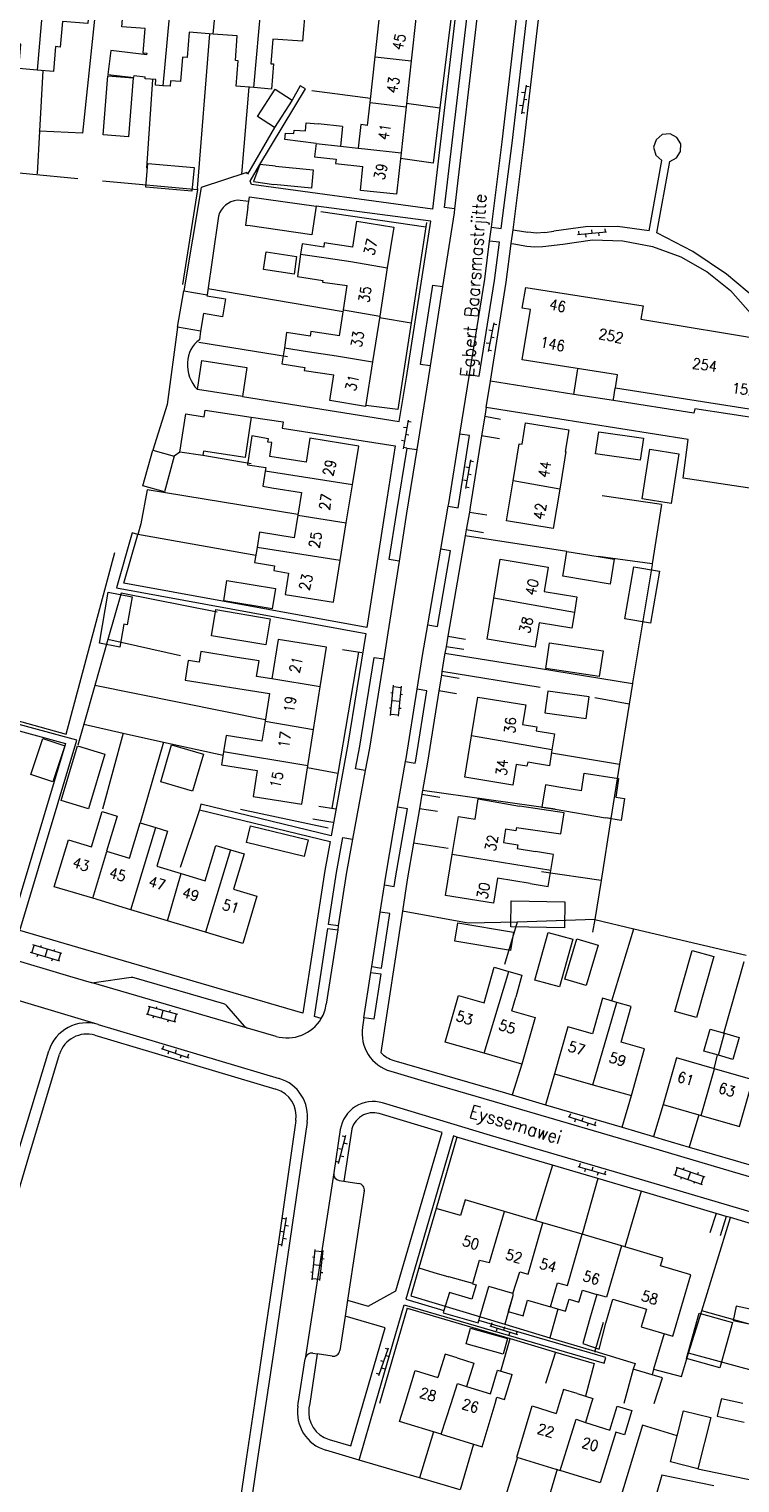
# Model space of a CAD drawing. Header units: metres. Extents: x 189705 to 199106, y 581686 to 588448.
# Tile 507 of 555: x 198333 to 198441, y 585988 to 586208. Entities that reach past the tile are written whole.
import ezdxf

# ---------------------------------------------------------------- set-up
doc = ezdxf.new("R2010")
doc.units = ezdxf.units.M
doc.layers.add('B-WA-OG-GBKN-G', color=7, linetype='Continuous', lineweight=18)
doc.styles.add('Style-STANDARD', font='STANDARD.shx')

msp = doc.modelspace()

# ---------------------------------------------------------------- linework, layer by layer
at = {"layer": 'B-WA-OG-GBKN-G'}
for p, q in [((198408.371, 586199.449), (198407.649, 586195.109)), ((198408.174, 586198.265), (198407.681, 586198.347)), ((198408.831, 586199.17), (198408.338, 586199.252)), ((198407.846, 586196.292), (198407.352, 586196.374)), ((198408.175, 586195.224), (198407.682, 586195.306)), ((198408.503, 586197.197), (198408.01, 586197.279)), ((198418.285, 586177.535), (198418.332, 586177.038)), ((198420.275, 586177.726), (198420.323, 586177.228)), ((198416.142, 586176.829), (198420.522, 586177.247)), ((198416.294, 586177.345), (198416.341, 586176.848)), ((198417.337, 586176.943), (198417.384, 586176.445)), ((198419.328, 586177.133), (198419.375, 586176.635)), ((198403.466, 586163.469), (198402.604, 586159.154)), ((198403.231, 586162.292), (198402.74, 586162.39)), ((198403.917, 586163.175), (198403.427, 586163.273)), ((198402.839, 586160.331), (198402.349, 586160.429)), ((198403.525, 586161.214), (198403.035, 586161.312)), ((198403.133, 586159.252), (198402.643, 586159.35)), ((198390.525, 586148.755), (198389.781, 586144.418)), ((198390.322, 586147.572), (198389.829, 586147.657)), ((198390.984, 586148.473), (198390.491, 586148.558)), ((198389.984, 586145.601), (198389.491, 586145.685)), ((198390.308, 586144.531), (198389.815, 586144.615)), ((198390.646, 586146.502), (198390.153, 586146.587)), ((198399.951, 586142.747), (198399.207, 586138.41)), ((198400.41, 586142.465), (198399.917, 586142.55)), ((198399.748, 586141.564), (198399.255, 586141.649)), ((198400.072, 586140.494), (198399.579, 586140.579)), ((198399.41, 586139.593), (198398.917, 586139.677)), ((198399.734, 586138.523), (198399.241, 586138.607)), ((198387.863, 586104.071), (198388.31, 586108.649)), ((198387.9, 586107.534), (198388.198, 586107.505)), ((198388.29, 586108.45), (198389.485, 586108.334)), ((198389.058, 586103.955), (198389.504, 586108.533)), ((198389.383, 586107.289), (198389.681, 586107.26)), ((198387.677, 586105.247), (198387.975, 586105.218)), ((198388.087, 586106.36), (198389.281, 586106.244)), ((198389.179, 586105.201), (198389.478, 586105.172)), ((198387.883, 586104.27), (198389.077, 586104.154)), ((198337.795, 586066.9), (198333.384, 586068.206)), ((198333.576, 586068.149), (198333.917, 586069.3)), ((198338.136, 586068.05), (198333.725, 586069.356)), ((198334.402, 586067.591), (198334.487, 586067.879)), ((198334.923, 586069.001), (198335.009, 586069.289)), ((198335.589, 586067.553), (198335.93, 586068.703)), ((198336.935, 586068.406), (198337.02, 586068.693)), ((198337.603, 586066.956), (198337.944, 586068.107)), ((198336.605, 586066.939), (198336.69, 586067.227)), ((198355.347, 586057.697), (198350.909, 586058.906)), ((198351.102, 586058.854), (198351.417, 586060.011)), ((198355.663, 586058.854), (198351.224, 586060.064)), ((198352.431, 586059.735), (198352.509, 586060.025)), ((198353.128, 586058.301), (198353.444, 586059.459)), ((198354.455, 586059.184), (198354.534, 586059.473)), ((198355.154, 586057.749), (198355.47, 586058.907)), ((198351.94, 586058.314), (198352.018, 586058.604)), ((198354.157, 586057.71), (198354.236, 586058)), ((198353.163, 586053.712), (198357.33, 586052.3)), ((198353.513, 586054.122), (198353.353, 586053.648)), ((198354.3, 586053.327), (198354.139, 586052.854)), ((198355.407, 586053.48), (198355.247, 586053.006)), ((198356.194, 586052.685), (198356.033, 586052.211)), ((198357.301, 586052.838), (198357.141, 586052.364)), ((198414.719, 586043.417), (198418.901, 586042.048)), ((198415.065, 586043.83), (198414.909, 586043.355)), ((198415.86, 586043.044), (198415.704, 586042.569)), ((198416.966, 586043.208), (198416.81, 586042.733)), ((198417.76, 586042.422), (198417.605, 586041.946)), ((198418.866, 586042.586), (198418.711, 586042.111)), ((198379.994, 586036.311), (198381.081, 586040.575)), ((198380.547, 586040.504), (198381.031, 586040.381)), ((198380.784, 586039.412), (198381.269, 586039.288)), ((198380.053, 586038.566), (198380.537, 586038.443)), ((198380.29, 586037.474), (198380.775, 586037.35)), ((198379.559, 586036.628), (198380.043, 586036.505)), ((198416.199, 586035.852), (198420.426, 586034.629)), ((198416.53, 586036.277), (198416.391, 586035.797)), ((198417.352, 586035.519), (198417.213, 586035.038)), ((198418.451, 586035.721), (198418.313, 586035.241)), ((198419.273, 586034.963), (198419.134, 586034.483)), ((198420.373, 586035.165), (198420.234, 586034.685)), ((198430.669, 586034.616), (198435.028, 586033.145)), ((198431.243, 586035.689), (198430.859, 586034.553)), ((198431.053, 586035.753), (198435.412, 586034.282)), ((198432.241, 586035.669), (198432.145, 586035.385)), ((198433.232, 586035.018), (198432.849, 586033.881)), ((198434.418, 586034.934), (198434.322, 586034.65)), ((198431.856, 586034.216), (198431.76, 586033.932)), ((198433.844, 586033.545), (198433.748, 586033.261)), ((198435.222, 586034.346), (198434.838, 586033.209)), ((198371.408, 586023.802), (198372.108, 586028.146)), ((198371.583, 586028.028), (198372.076, 586027.949)), ((198371.265, 586026.054), (198371.758, 586025.974)), ((198371.917, 586026.961), (198372.411, 586026.882)), ((198370.947, 586024.079), (198371.44, 586024)), ((198371.599, 586024.987), (198372.093, 586024.907)), ((198375.985, 586018.71), (198376.464, 586023.286)), ((198376.046, 586022.173), (198376.344, 586022.142)), ((198376.443, 586023.087), (198377.636, 586022.962)), ((198377.179, 586018.586), (198377.657, 586023.161)), ((198377.527, 586021.918), (198377.825, 586021.886)), ((198375.807, 586019.887), (198376.105, 586019.856)), ((198376.224, 586020.998), (198377.418, 586020.873)), ((198377.309, 586019.831), (198377.607, 586019.8)), ((198376.006, 586018.909), (198377.2, 586018.785)), ((198402.86, 586011.764), (198407.048, 586010.414)), ((198403.204, 586012.179), (198403.051, 586011.703)), ((198404.002, 586011.396), (198403.849, 586010.92)), ((198405.107, 586011.565), (198404.954, 586011.089)), ((198405.906, 586010.782), (198405.752, 586010.306)), ((198407.011, 586010.951), (198406.857, 586010.475)), ((198386.1, 586004.248), (198387.556, 586008.4)), ((198387.018, 586008.377), (198387.489, 586008.212)), ((198386.356, 586006.49), (198386.828, 586006.324)), ((198387.159, 586007.268), (198387.63, 586007.103)), ((198385.694, 586004.602), (198386.166, 586004.437)), ((198386.497, 586005.381), (198386.969, 586005.215))]:
    msp.add_line(p, q, dxfattribs=at)
at = {"layer": 'B-WA-OG-GBKN-G', "flags": 128}
for points in [[(198338.566, 586099.496), (198330.341, 586072.001), (198319.325, 586075.292), (198301.793, 586080.389), (198288.116, 586084.37), (198255.043, 586093.841), (198261.84, 586116.93), (198273.291, 586157.204), (198277.075, 586170.696), (198282.941, 586191.028), (198288.552, 586210.305), (198292.54, 586225.084)], [(198336.029, 586219.585), (198344.088, 586219.014), (198341.228, 586192.2), (198334.759, 586192.502)], [(198335.496, 586214.616), (198334.408, 586201.73)], [(198335.496, 586214.616), (198342.472, 586214.034), (198342.038, 586208.75), (198338.2, 586209.07), (198337.882, 586205.204), (198337.141, 586205.266), (198336.834, 586201.528), (198334.408, 586201.73)], [(198351, 586204.032), (198351.016, 586204.236), (198350.434, 586204.281), (198350.725, 586208.012), (198347.213, 586208.286), (198347.628, 586213.591), (198354.684, 586213.04)], [(198354.684, 586213.04), (198353.398, 586199.35)], [(198398.186, 586214.48), (198394.203, 586180.661), (198366.821, 586184.402), (198366.612, 586184.934), (198368.097, 586187.445)], [(198397.613, 586214.698), (198395.325, 586196.012)], [(198397.536, 586180.746), (198396.046, 586180.921), (198399.872, 586213.405), (198400.965, 586213.277)], [(198406.387, 586177.557), (198408.029, 586190.465), (198410.702, 586213.302)], [(198361.02, 586207.166), (198361.498, 586212.507)], [(198368.336, 586211.973), (198374.969, 586211.455), (198374.549, 586206.07), (198370.055, 586206.422), (198369.762, 586202.68), (198370.13, 586202.652), (198369.833, 586198.856), (198367.169, 586199.064)], [(198367.169, 586199.064), (198368.336, 586211.973)], [(198385.517, 586203.726), (198386.29, 586210.74), (198391.738, 586209.968), (198390.982, 586203.108)], [(198401.132, 586211.285), (198397.536, 586180.746)], [(198403.108, 586177.935), (198404.596, 586177.745), (198406.242, 586190.683), (198408.626, 586211.051), (198407.137, 586211.229)], [(198403.108, 586177.935), (198404.753, 586190.865), (198407.137, 586211.229)], [(198334.408, 586201.73), (198331.613, 586201.963), (198331.916, 586205.657), (198331.389, 586205.7), (198331.706, 586209.563), (198327.924, 586209.878)], [(198361.02, 586207.166), (198357.373, 586207.451), (198357.074, 586203.625), (198356.356, 586203.682), (198356.066, 586199.972), (198354.581, 586200.088), (198354.517, 586199.263), (198353.398, 586199.35)], [(198358.668, 586183.81), (198360.519, 586207.205)], [(198367.169, 586199.064), (198364.505, 586199.272), (198364.807, 586203.137), (198364.376, 586203.171), (198364.666, 586206.881), (198361.02, 586207.166)], [(198351, 586204.032), (198345.516, 586204.7), (198345.072, 586201.058), (198349.026, 586200.576)], [(198475.768, 586205.989), (198468.43, 586161.937), (198466.078, 586162.282), (198463.584, 586146.405), (198460.167, 586141.558), (198460.074, 586140.921), (198459.339, 586135.89), (198432.158, 586140.007), (198432.907, 586145.839), (198402.333, 586150.686)], [(198384.753, 586196.791), (198385.517, 586203.726)], [(198385.517, 586203.726), (198390.982, 586203.108)], [(198390.982, 586203.108), (198390.218, 586196.175)], [(198421.876, 586153.64), (198422.186, 586155.606), (198407.753, 586157.881), (198409.028, 586165.506), (198407.792, 586165.712), (198408.312, 586168.82), (198426.06, 586166.034), (198425.733, 586164.052), (198445.255, 586160.832), (198452.185, 586202.444)], [(198335.264, 586201.658), (198334.759, 586192.502)], [(198348.924, 586200.526), (198348.208, 586191.603), (198344.359, 586191.912), (198345.075, 586200.835), (198348.924, 586200.526)], [(198349.026, 586200.576), (198349.066, 586200.905), (198350.74, 586200.702)], [(198353.398, 586199.35), (198352.278, 586199.438), (198352.344, 586200.276), (198350.717, 586200.403), (198350.74, 586200.702)], [(198351.86, 586200.313), (198350.905, 586186.903)], [(198366.394, 586199.124), (198365.286, 586185.962)], [(198370.316, 586193.018), (198367.741, 586194.681), (198370.42, 586198.831)], [(198368.097, 586187.445), (198374.969, 586198.867), (198374.197, 586199.33), (198372.995, 586197.168)], [(198370.42, 586198.831), (198372.995, 586197.168)], [(198375.959, 586198.64), (198384.827, 586197.466)], [(198372.995, 586197.168), (198370.316, 586193.018)], [(198384.374, 586193.356), (198384.753, 586196.791)], [(198384.753, 586196.791), (198390.218, 586196.175)], [(198390.218, 586196.175), (198389.447, 586189.178)], [(198390.278, 586196.716), (198395.325, 586196.012)], [(198395.325, 586196.012), (198394.299, 586187.631)], [(198395.325, 586196.012), (198395.407, 586196)], [(198370.316, 586193.018), (198366.196, 586185.99), (198366.102, 586186.228), (198359.193, 586183.981), (198356.557, 586168.334)], [(198376.587, 586190.628), (198371.837, 586191.231), (198371.951, 586192.201), (198373.206, 586192.106), (198373.263, 586192.639), (198374.974, 586192.505), (198375.107, 586193.761), (198376.913, 586193.583)], [(198380.587, 586193.179), (198376.913, 586193.583)], [(198380.587, 586193.179), (198380.276, 586190.222)], [(198384.374, 586193.356), (198383.347, 586193.501), (198382.954, 586189.927)], [(198334.759, 586192.502), (198334.4, 586186)], [(198334.759, 586192.502), (198334.722, 586192.504)], [(198430.181, 586192.078), (198428.976, 586191.952), (198428.036, 586191.187), (198427.667, 586190.033), (198427.989, 586188.865), (198428.897, 586188.063)], [(198430.112, 586187.913), (198431.138, 586188.425), (198431.75, 586189.395), (198431.769, 586190.542), (198431.19, 586191.532), (198430.181, 586192.078)], [(198376.587, 586190.628), (198376.363, 586188.59), (198379.618, 586188.232), (198379.548, 586187.592), (198383.688, 586187.135)], [(198376.587, 586190.628), (198380.276, 586190.222)], [(198380.276, 586190.222), (198382.954, 586189.927)], [(198382.954, 586189.927), (198383.984, 586189.813), (198389.447, 586189.178)], [(198389.447, 586189.178), (198388.763, 586182.972), (198383.29, 586183.52), (198383.688, 586187.135)], [(198318.555, 586187.432), (198340.545, 586185.337)], [(198350.818, 586184.012), (198351.125, 586187.577), (198358.121, 586186.975), (198357.814, 586183.41), (198350.818, 586184.012)], [(198368.097, 586187.445), (198367.127, 586184.858), (198370.191, 586184.425)], [(198370.47, 586187.189), (198368.097, 586187.445)], [(198370.47, 586187.189), (198376.171, 586186.614), (198375.892, 586183.85), (198370.191, 586184.425)], [(198394.299, 586187.631), (198389.355, 586188.339)], [(198426.97, 586177.421), (198428.897, 586188.063)], [(198428.162, 586177.076), (198430.112, 586187.913)], [(198344.282, 586184.971), (198358.642, 586183.649)], [(198358.642, 586183.649), (198356.373, 586169.272)], [(198358.668, 586183.81), (198358.642, 586183.649)], [(198366.401, 586181.846), (198364.672, 586182.03)], [(198366.401, 586181.846), (198366.503, 586182.557), (198376.579, 586181.12)], [(198365.461, 586152.342), (198389.179, 586148.559), (198390.256, 586155.218), (198393.929, 586178.882), (198376.579, 586181.12)], [(198366.279, 586180.988), (198365.934, 586178.249), (198366.287, 586178.182)], [(198366.279, 586180.988), (198366.401, 586181.846)], [(198376.486, 586180.465), (198376.109, 586177.824)], [(198376.579, 586181.12), (198376.486, 586180.465)], [(198377.294, 586180.342), (198393.212, 586177.986)], [(198397.536, 586180.746), (198397.465, 586180.148), (198395.731, 586168.975)], [(198361.81, 586179.631), (198360.107, 586167.725)], [(198376.109, 586177.824), (198375.963, 586176.802), (198366.287, 586178.182)], [(198382.166, 586174.924), (198382.76, 586178.86), (198388.33, 586177.93), (198387.37, 586171.798)], [(198393.212, 586177.986), (198390.986, 586163.486)], [(198393.319, 586178.679), (198393.212, 586177.986)], [(198402.845, 586175.862), (198403.108, 586177.935)], [(198406.126, 586175.503), (198406.387, 586177.557)], [(198406.387, 586177.557), (198406.731, 586177.503)], [(198426.97, 586177.421), (198422.18, 586178.031), (198417.351, 586178.006), (198412.568, 586177.345)], [(198382.166, 586174.924), (198377.836, 586175.577), (198377.741, 586174.947), (198374.478, 586175.44), (198374.251, 586173.884)], [(198399.791, 586155.66), (198401.272, 586155.422), (198403.595, 586169.873), (198404.333, 586175.672), (198402.845, 586175.862)], [(198399.791, 586155.66), (198402.11, 586170.087), (198402.845, 586175.862)], [(198402.969, 586154.638), (198405.377, 586169.616), (198406.126, 586175.503)], [(198406.126, 586175.503), (198406.492, 586175.441)], [(198406.492, 586175.441), (198408.473, 586175.102)], [(198406.731, 586177.503), (198408.654, 586177.2)], [(198411.216, 586177.157), (198409.933, 586177.06), (198408.654, 586177.2)], [(198410.912, 586175.029), (198413.91, 586175.401)], [(198411.216, 586177.157), (198412.568, 586177.345)], [(198413.91, 586175.401), (198418.434, 586176.023), (198422.999, 586175.903), (198427.484, 586175.045), (198431.77, 586173.47), (198435.744, 586171.222), (198439.301, 586168.358), (198442.347, 586164.956)], [(198443.37, 586166.906), (198438.699, 586170.867), (198433.607, 586174.272), (198428.162, 586177.076)], [(198369.037, 586174.205), (198373.649, 586173.524), (198373.255, 586170.853), (198368.643, 586171.534), (198369.037, 586174.205)], [(198374.251, 586173.884), (198373.755, 586170.488), (198377.62, 586169.905)], [(198374.251, 586173.884), (198378.137, 586173.297), (198381.837, 586172.739), (198387.37, 586171.798)], [(198408.473, 586175.102), (198409.689, 586174.962), (198410.912, 586175.029)], [(198387.37, 586171.798), (198386.225, 586164.483)], [(198377.62, 586169.905), (198377.58, 586169.659), (198381.289, 586169.107)], [(198380.737, 586165.451), (198381.289, 586169.107)], [(198393.868, 586156.97), (198392.385, 586157.2), (198394.249, 586169.205), (198395.731, 586168.975)], [(198395.731, 586168.975), (198393.868, 586156.97)], [(198355.612, 586162.826), (198356.557, 586168.334)], [(198356.557, 586168.334), (198360.107, 586167.725)], [(198360.107, 586167.725), (198360.081, 586167.576), (198362.892, 586167.093), (198362.431, 586164.404), (198359.574, 586164.895), (198359.115, 586162.225)], [(198380.695, 586165.171), (198360.235, 586168.621)], [(198380.143, 586161.511), (198380.737, 586165.451)], [(198380.737, 586165.451), (198386.225, 586164.483)], [(198386.225, 586164.483), (198385.145, 586157.58)], [(198355.612, 586162.826), (198354.043, 586151.119), (198351.877, 586144.207)], [(198359.115, 586162.225), (198355.612, 586162.826)], [(198359.115, 586162.225), (198358.967, 586160.917)], [(198380.143, 586161.511), (198375.809, 586162.165), (198375.703, 586161.464), (198372.137, 586162.002), (198371.788, 586159.688)], [(198390.986, 586163.486), (198388.968, 586150.346), (198384.114, 586150.991)], [(198386.193, 586164.274), (198390.986, 586163.486)], [(198372.241, 586158.357), (198358.867, 586160.488)], [(198358.638, 586153.397), (198359.313, 586157.764), (198366.136, 586156.709), (198365.461, 586152.342)], [(198371.788, 586159.688), (198371.421, 586157.259), (198374.871, 586156.738), (198374.801, 586156.281), (198379.252, 586155.61)], [(198371.788, 586159.688), (198375.297, 586159.159), (198379.688, 586158.497), (198385.145, 586157.58)], [(198385.145, 586157.58), (198384.09, 586150.84), (198378.67, 586151.75), (198379.252, 586155.61)], [(198393.868, 586156.97), (198393.516, 586154.702), (198391.833, 586144.3)], [(198398.343, 586146.66), (198399.791, 586155.66)], [(198415.609, 586152.662), (198416.21, 586156.504)], [(198416.21, 586156.504), (198416.217, 586156.547)], [(198365.461, 586152.342), (198358.638, 586153.397)], [(198402.333, 586150.686), (198402.969, 586154.638)], [(198415.609, 586152.662), (198402.969, 586154.638)], [(198421.577, 586151.728), (198421.61, 586151.937), (198421.87, 586153.603), (198421.876, 586153.64)], [(198421.876, 586153.64), (198444.705, 586150.052)], [(198421.577, 586151.728), (198415.609, 586152.662)], [(198444.705, 586150.052), (198444.509, 586148.844), (198433.882, 586150.495), (198433.748, 586149.825), (198421.577, 586151.728)], [(198366.776, 586149.229), (198371.617, 586148.491), (198371.471, 586147.57), (198388.581, 586144.86), (198387.021, 586135.216), (198384.256, 586117.391), (198347.508, 586124.109), (198349.605, 586131.477), (198348.739, 586131.723), (198346.371, 586123.402), (198384.115, 586116.502), (198381.414, 586099.72), (198378.867, 586085.887), (198359.149, 586090.684), (198358.936, 586089.81), (198378.704, 586085), (198377.9, 586080.63), (198374.596, 586059.041), (198340.537, 586068.955), (198331.778, 586071.572), (198340.379, 586100.323), (198318.607, 586106.266)], [(198355.985, 586143.928), (198356.866, 586149.709), (198359.658, 586149.284), (198359.811, 586150.291), (198366.776, 586149.229)], [(198366.776, 586149.229), (198365.846, 586143.129), (198359.534, 586144.091), (198359.429, 586143.402), (198355.985, 586143.928)], [(198402.12, 586149.361), (198401.645, 586146.408)], [(198402.333, 586150.686), (198402.12, 586149.361)], [(198402.12, 586149.361), (198404.472, 586148.909)], [(198407.764, 586145.107), (198408.3, 586148.363), (198414.818, 586147.29), (198414.282, 586144.034)], [(198419.355, 586147.01), (198426.123, 586146.035), (198425.64, 586142.685), (198418.872, 586143.659), (198419.355, 586147.01)], [(198369.583, 586143.268), (198369.89, 586145.356), (198369.282, 586145.413), (198369.377, 586145.946), (198366.886, 586146.364), (198366.202, 586141.99), (198368.996, 586141.59), (198368.91, 586141.059)], [(198382.089, 586138.954), (198383.036, 586144.827), (198375.666, 586146.016), (198375.08, 586142.382), (198369.583, 586143.268)], [(198396.585, 586135.752), (198398.068, 586135.496), (198399.824, 586146.422), (198398.343, 586146.66)], [(198396.585, 586135.752), (198396.653, 586136.145), (198398.343, 586146.66)], [(198401.645, 586146.408), (198399.908, 586135.602), (198399.78, 586134.86)], [(198404.364, 586145.946), (198401.645, 586146.408)], [(198406.4, 586139.587), (198407.32, 586145.18), (198407.764, 586145.107)], [(198353.632, 586137.898), (198350.375, 586138.803), (198351.877, 586144.207)], [(198351.877, 586144.207), (198355.134, 586143.302)], [(198355.134, 586143.302), (198353.632, 586137.898)], [(198355.985, 586143.928), (198355.134, 586143.302)], [(198366.755, 586142.171), (198359.429, 586143.402)], [(198389.152, 586127.427), (198387.67, 586127.656), (198388.799, 586134.934), (198390.352, 586144.54), (198391.833, 586144.3)], [(198391.833, 586144.3), (198390.281, 586134.7), (198389.152, 586127.427)], [(198414.282, 586144.034), (198414.391, 586144.016), (198413.455, 586138.329)], [(198430.341, 586136.151), (198425.917, 586136.833), (198427.078, 586144.363), (198431.502, 586143.682), (198430.341, 586136.151)], [(198368.91, 586141.059), (198368.54, 586138.775), (198369.89, 586138.528)], [(198382.089, 586138.954), (198368.91, 586141.059)], [(198351.022, 586138.194), (198350.064, 586133.091), (198349.605, 586131.477)], [(198373.831, 586134.48), (198351.022, 586138.194)], [(198369.89, 586138.528), (198374.367, 586137.806), (198373.816, 586134.384)], [(198381.162, 586133.205), (198382.089, 586138.954)], [(198413.455, 586138.329), (198412.471, 586132.346), (198405.4, 586133.51), (198406.4, 586139.587)], [(198413.455, 586138.329), (198406.4, 586139.587)], [(198395.464, 586129.26), (198396.585, 586135.752)], [(198428.88, 586135.976), (198419.868, 586137.31)], [(198428.88, 586135.976), (198427.456, 586127.026)], [(198373.816, 586134.384), (198373.264, 586130.962), (198368.036, 586131.805), (198367.666, 586129.509)], [(198373.816, 586134.384), (198381.162, 586133.205)], [(198399.78, 586134.86), (198399.313, 586132.157)], [(198399.78, 586134.86), (198402.407, 586134.414)], [(198367.467, 586128.278), (198349.605, 586131.477)], [(198380.245, 586127.524), (198381.162, 586133.205)], [(198399.313, 586132.157), (198399.162, 586131.281)], [(198401.944, 586131.707), (198399.313, 586132.157)], [(198367.666, 586129.509), (198367.295, 586127.213), (198370.322, 586126.725), (198370.205, 586125.994), (198372.431, 586125.634), (198371.907, 586122.383), (198379.226, 586121.203), (198380.245, 586127.524)], [(198380.245, 586127.524), (198367.666, 586129.509)], [(198393.483, 586117.787), (198394.961, 586117.532), (198396.942, 586129.005), (198395.464, 586129.26)], [(198393.483, 586117.787), (198395.464, 586129.26)], [(198399.162, 586131.281), (198396.536, 586116.07)], [(198414.554, 586128.905), (198399.162, 586131.281)], [(198310.98, 586108.978), (198338.764, 586101.238), (198346.119, 586128.731)], [(198389.152, 586127.427), (198387.468, 586116.565), (198386.836, 586112.638)], [(198403.498, 586121.834), (198404.455, 586127.708), (198411.72, 586126.524), (198411.118, 586122.829), (198416.058, 586122.024), (198415.674, 586119.665)], [(198419.258, 586128.136), (198421.698, 586127.737), (198421.08, 586123.963), (198413.938, 586125.132), (198414.035, 586125.727)], [(198414.035, 586125.727), (198414.554, 586128.905), (198419.258, 586128.136)], [(198427.456, 586127.026), (198419.258, 586128.136)], [(198427.456, 586127.026), (198427.432, 586126.873), (198424.484, 586109.001), (198424.469, 586108.911)], [(198423.323, 586118.688), (198424.689, 586126.571), (198428.54, 586125.904), (198427.175, 586118.021), (198423.323, 586118.688)], [(198345.13, 586122.726), (198348.757, 586122.015), (198348.009, 586117.81), (198347.51, 586117.887), (198346.915, 586114.412), (198343.806, 586115.007), (198345.13, 586122.726)], [(198347.074, 586122.582), (198345.079, 586115.571)], [(198361.605, 586119.723), (198347.074, 586122.582)], [(198370.458, 586123.304), (198369.961, 586120.228), (198362.613, 586121.416), (198363.11, 586124.492), (198370.458, 586123.304)], [(198415.674, 586119.665), (198415.289, 586117.306), (198410.349, 586118.111), (198409.751, 586114.439), (198402.486, 586115.623), (198403.498, 586121.834)], [(198415.674, 586119.665), (198403.498, 586121.834)], [(198368.997, 586114.764), (198360.757, 586116.132), (198361.414, 586120.09), (198369.654, 586118.724), (198368.997, 586114.764)], [(198391.867, 586108.04), (198392.686, 586113.167), (198393.483, 586117.787)], [(198396.536, 586116.07), (198396.262, 586114.483)], [(198396.536, 586116.07), (198399.193, 586115.635)], [(198345.079, 586115.571), (198343.098, 586108.61)], [(198356.068, 586113.096), (198345.079, 586115.571)], [(198364.654, 586112.874), (198359.14, 586113.754), (198358.899, 586112.133)], [(198377.227, 586108.417), (198378.176, 586114.407), (198370.83, 586115.571), (198369.886, 586109.619)], [(198383.507, 586113.562), (198380.608, 586114.033)], [(198396.262, 586114.483), (198396.092, 586113.502)], [(198398.933, 586114.046), (198396.262, 586114.483)], [(198419.423, 586109.961), (198411.337, 586111.176), (198411.921, 586115.068), (198420.008, 586113.853), (198419.423, 586109.961)], [(198358.899, 586112.133), (198357.246, 586112.395), (198356.779, 586109.447), (198369.537, 586107.425), (198368.871, 586103.228)], [(198369.886, 586109.619), (198367.586, 586109.984), (198367.961, 586112.35), (198364.654, 586112.874)], [(198382.983, 586113.647), (198379.856, 586095.296), (198375.285, 586096.166)], [(198384.038, 586095.747), (198382.563, 586096.019), (198383.188, 586099.414), (198385.354, 586112.876), (198386.836, 586112.638)], [(198386.836, 586112.638), (198384.666, 586099.159), (198384.038, 586095.747)], [(198396.092, 586113.502), (198395.941, 586112.626), (198395.641, 586110.743)], [(198396.092, 586113.502), (198410.246, 586111.231), (198424.469, 586108.911)], [(198377.227, 586108.417), (198369.886, 586109.619)], [(198395.548, 586110.166), (198395.172, 586107.809)], [(198395.641, 586110.743), (198395.548, 586110.166)], [(198395.548, 586110.166), (198398.227, 586109.728)], [(198410.487, 586108.335), (198395.641, 586110.743)], [(198343.098, 586108.61), (198341.429, 586102.746)], [(198368.902, 586103.419), (198343.098, 586108.61)], [(198376.206, 586101.978), (198377.227, 586108.417)], [(198390.118, 586097.116), (198391.596, 586096.861), (198391.675, 586097.321), (198393.349, 586107.804), (198391.867, 586108.04)], [(198390.118, 586097.116), (198390.196, 586097.567), (198391.867, 586108.04)], [(198395.172, 586107.809), (198393.451, 586097.026), (198392.709, 586092.727)], [(198397.842, 586107.373), (198395.172, 586107.809)], [(198417.888, 586106.925), (198411.634, 586107.773), (198411.187, 586104.481), (198417.442, 586103.633), (198417.888, 586106.925)], [(198424.469, 586108.911), (198423.968, 586105.776)], [(198318.37, 586105.398), (198338.673, 586099.855), (198338.566, 586099.496)], [(198400.107, 586101.022), (198401.059, 586106.866), (198408.324, 586105.683), (198407.841, 586102.72), (198410.007, 586102.367), (198409.905, 586101.741), (198412.68, 586101.289), (198412.285, 586098.867)], [(198423.968, 586105.776), (198418.751, 586106.768)], [(198423.968, 586105.776), (198422.524, 586096.736)], [(198368.871, 586103.228), (198368.388, 586100.179), (198362.989, 586101.035), (198362.603, 586098.599)], [(198368.871, 586103.228), (198376.206, 586101.978)], [(198336.761, 586094.043), (198333.434, 586095.145), (198335.239, 586100.597), (198338.566, 586099.496)], [(198341.429, 586102.746), (198340.525, 586099.568)], [(198341.429, 586102.746), (198347.423, 586101.414)], [(198347.423, 586101.414), (198344.249, 586089.929)], [(198347.423, 586101.414), (198353.516, 586100.06)], [(198375.328, 586096.44), (198376.206, 586101.978)], [(198412.285, 586098.867), (198411.89, 586096.445), (198410.076, 586096.752), (198408.629, 586096.997), (198408.504, 586096.387), (198406.852, 586096.651), (198406.348, 586093.56), (198399.084, 586094.744), (198400.107, 586101.022)], [(198412.285, 586098.867), (198400.107, 586101.022)], [(198338.566, 586099.496), (198336.761, 586094.043)], [(198342.146, 586089.963), (198338.008, 586091.203), (198340.489, 586099.483), (198344.627, 586098.244), (198342.146, 586089.963)], [(198353.516, 586100.06), (198349.984, 586087.829)], [(198354.728, 586099.646), (198359.546, 586098.241), (198357.907, 586092.618), (198353.088, 586094.023), (198354.728, 586099.646)], [(198353.516, 586100.06), (198362.517, 586098.059)], [(198362.603, 586098.599), (198362.291, 586096.632), (198367.689, 586095.776), (198367.059, 586091.806), (198374.409, 586090.641), (198375.328, 586096.44)], [(198375.328, 586096.44), (198362.603, 586098.599)], [(198412.217, 586098.449), (198422.524, 586096.736)], [(198388.924, 586090.197), (198390.118, 586097.116)], [(198422.524, 586096.736), (198421.206, 586088.483)], [(198379.856, 586095.296), (198378.961, 586090.045)], [(198384.038, 586095.747), (198382.124, 586085.349)], [(198416.738, 586092.682), (198417.16, 586095.36), (198422.367, 586094.539), (198421.922, 586091.719), (198423.275, 586091.505), (198422.754, 586088.206), (198420.388, 586088.607)], [(198392.612, 586092.162), (198392.235, 586089.978)], [(198392.709, 586092.727), (198392.612, 586092.162)], [(198392.612, 586092.162), (198395.304, 586091.741)], [(198412.765, 586089.898), (198392.709, 586092.727)], [(198413.334, 586093.259), (198411.329, 586093.586), (198410.734, 586090.226), (198412.765, 586089.898)], [(198416.738, 586092.682), (198413.334, 586093.259)], [(198358.936, 586089.81), (198356.025, 586081.059)], [(198378.41, 586087.018), (198365.135, 586089.835)], [(198377.024, 586090.366), (198379.566, 586089.944)], [(198386.921, 586078.446), (198388.404, 586078.218), (198388.604, 586079.524), (198390.402, 586089.942), (198388.924, 586090.197)], [(198386.921, 586078.446), (198387.124, 586079.765), (198388.924, 586090.197)], [(198388.788, 586090.206), (198388.788, 586090.21), (198388.788, 586090.206)], [(198392.235, 586089.978), (198391.338, 586084.782)], [(198394.961, 586089.551), (198392.235, 586089.978)], [(198400.639, 586088.396), (198401.115, 586091.445), (198407.392, 586090.369)], [(198406.912, 586087.153), (198413.636, 586086.149), (198414.116, 586089.365), (198407.392, 586090.369)], [(198412.765, 586089.898), (198420.388, 586088.607)], [(198342.813, 586076.424), (198336.978, 586078.179), (198339.106, 586085.256), (198342.603, 586084.204), (198344.211, 586089.549), (198346.474, 586088.868), (198344.87, 586083.536)], [(198344.87, 586083.536), (198348.375, 586082.482), (198349.984, 586087.829), (198352.323, 586087.125)], [(198375.372, 586085.283), (198374.764, 586082.751), (198366.054, 586084.842), (198366.662, 586087.373), (198375.372, 586085.283)], [(198379.118, 586087.91), (198376.092, 586088.38)], [(198397.174, 586083.024), (198398.116, 586088.807), (198400.639, 586088.396)], [(198421.206, 586088.483), (198419.708, 586079.113)], [(198421.206, 586088.483), (198420.388, 586088.607)], [(198348.562, 586074.695), (198352.323, 586087.125)], [(198352.323, 586087.125), (198354.092, 586086.593), (198352.491, 586081.267), (198356.195, 586080.152)], [(198379.954, 586072.242), (198378.472, 586072.468), (198379.675, 586080.331), (198380.649, 586085.62), (198382.124, 586085.349)], [(198382.124, 586085.349), (198381.154, 586080.082), (198379.954, 586072.242)], [(198405.259, 586086.872), (198404.932, 586084.867), (198407.098, 586084.514), (198407.004, 586083.938), (198409.778, 586083.486)], [(198406.912, 586087.153), (198406.814, 586086.606), (198405.259, 586086.872)], [(198342.813, 586076.424), (198344.944, 586083.514)], [(198356.195, 586080.152), (198359.818, 586079.063), (198361.427, 586084.414), (198363.637, 586083.749)], [(198363.637, 586083.749), (198365.706, 586083.127), (198364.103, 586077.797), (198367.649, 586076.731), (198365.504, 586069.599), (198359.847, 586071.3)], [(198363.637, 586083.749), (198359.847, 586071.3)], [(198391.338, 586084.782), (198390.381, 586079.234), (198389.654, 586074.496)], [(198396.564, 586083.966), (198391.338, 586084.782)], [(198408.99, 586078.644), (198404.049, 586079.449), (198403.435, 586075.683), (198396.17, 586076.866), (198397.174, 586083.024)], [(198412.127, 586080.625), (198397.174, 586083.024)], [(198412.127, 586080.625), (198412.52, 586083.04), (198409.778, 586083.486)], [(198354.102, 586073.029), (198356.195, 586080.152)], [(198408.99, 586078.644), (198411.732, 586078.198), (198412.127, 586080.625)], [(198419.708, 586079.113), (198410.68, 586080.415)], [(198419.708, 586079.113), (198418.765, 586073.207)], [(198348.562, 586074.695), (198342.813, 586076.424)], [(198386.291, 586074.334), (198386.921, 586078.446)], [(198354.102, 586073.029), (198348.562, 586074.695)], [(198385.028, 586066.103), (198386.51, 586065.875), (198387.773, 586074.107), (198386.291, 586074.334)], [(198385.028, 586066.103), (198386.291, 586074.334)], [(198389.654, 586074.496), (198386.374, 586053.112)], [(198407.032, 586072.829), (198399.61, 586072.673), (198389.654, 586074.496)], [(198406.042, 586072.123), (198406.115, 586076.044), (198414.246, 586075.892), (198414.172, 586071.971), (198406.042, 586072.123)], [(198359.847, 586071.3), (198354.102, 586073.029)], [(198379.954, 586072.242), (198379.864, 586071.648)], [(198406.017, 586068.52), (198397.591, 586069.937), (198398.057, 586072.704), (198406.483, 586071.287), (198406.017, 586068.52)], [(198418.765, 586073.207), (198407.053, 586072.83), (198407.032, 586072.829), (198405.124, 586066.42)], [(198418.765, 586073.207), (198418.417, 586071.275)], [(198418.765, 586073.207), (198424.654, 586071.821)], [(198377.368, 586058.234), (198376.339, 586058.534), (198378.381, 586071.875), (198379.864, 586071.648)], [(198379.864, 586071.648), (198378.14, 586060.39)], [(198413.416, 586063.01), (198409.678, 586064.055), (198411.694, 586071.266), (198415.432, 586070.221), (198413.416, 586063.01)], [(198417.453, 586063.248), (198414.252, 586064.196), (198416.059, 586070.297), (198419.26, 586069.349), (198417.453, 586063.248)], [(198421.351, 586060.884), (198424.654, 586071.821)], [(198424.654, 586071.821), (198424.665, 586071.859)], [(198424.654, 586071.821), (198441.644, 586067.822)], [(198433.505, 586068.538), (198436.798, 586067.594), (198434.156, 586058.373), (198430.864, 586059.317), (198433.505, 586068.538)], [(198329.824, 586067.459), (198339.279, 586064.634), (198342.577, 586063.674)], [(198384.891, 586065.213), (198385.028, 586066.103)], [(198402.004, 586052.979), (198396.111, 586054.667), (198398.129, 586061.714), (198402, 586060.605), (198403.542, 586065.988), (198405.739, 586065.359)], [(198438.272, 586056.038), (198441.372, 586066.87)], [(198366.236, 586056.788), (198342.577, 586063.674)], [(198348.628, 586064.426), (198342.994, 586063.644)], [(198362.626, 586060.442), (198349.045, 586064.395)], [(198384.891, 586065.213), (198386.374, 586064.986), (198385.32, 586058.113), (198383.837, 586058.34)], [(198383.837, 586058.34), (198384.891, 586065.213)], [(198402.004, 586052.979), (198405.739, 586065.359)], [(198405.739, 586065.359), (198407.745, 586064.784), (198406.796, 586061.472)], [(198343.618, 586057.333), (198328.979, 586061.701)], [(198406.203, 586059.401), (198406.796, 586061.472)], [(198422.103, 586060.671), (198419.927, 586061.289), (198418.399, 586055.912), (198414.667, 586056.972), (198412.652, 586049.88), (198418.473, 586048.225)], [(198365.762, 586057.09), (198363.1, 586060.14)], [(198406.203, 586059.401), (198409.757, 586058.383), (198407.739, 586051.336), (198402.004, 586052.979)], [(198418.473, 586048.225), (198422.103, 586060.671)], [(198418.473, 586048.225), (198424.293, 586046.571), (198426.304, 586053.647), (198422.746, 586054.658), (198424.279, 586060.052), (198422.103, 586060.671)], [(198343.618, 586057.333), (198371.006, 586049.16)], [(198370.533, 586055.537), (198366.236, 586056.788)], [(198383.837, 586058.34), (198383.619, 586056.921)], [(198437.462, 586052.687), (198435.266, 586053.316), (198436.215, 586056.628), (198438.411, 586055.999)], [(198343.132, 586055.704), (198370.52, 586047.531)], [(198438.411, 586055.999), (198440.606, 586055.37), (198439.657, 586052.058), (198437.462, 586052.687)], [(198437.462, 586052.687), (198438.411, 586055.999)], [(198320.076, 586000), (198322.989, 586009.332), (198327.708, 586025.041), (198331.481, 586037.845), (198336.159, 586053.32)], [(198321.857, 586000), (198324.614, 586008.834), (198329.338, 586024.556), (198333.11, 586037.359), (198337.786, 586052.828)], [(198436.891, 586050.61), (198431.11, 586052.266), (198429.091, 586045.219), (198434.872, 586043.563)], [(198437.293, 586052.736), (198436.79, 586050.639)], [(198387.878, 586050.248), (198392.432, 586048.927), (198404.762, 586045.349), (198428.494, 586038.36), (198439.539, 586035.105), (198461.277, 586028.744)], [(198388.352, 586051.881), (198405.239, 586046.981), (198406.267, 586046.678)], [(198407.739, 586051.336), (198406.267, 586046.678)], [(198434.872, 586043.563), (198440.652, 586041.907), (198442.671, 586048.954), (198436.891, 586050.61)], [(198434.872, 586043.563), (198436.891, 586050.61)], [(198412.652, 586049.88), (198411.327, 586045.188)], [(198406.267, 586046.678), (198411.327, 586045.188)], [(198422.919, 586041.774), (198424.293, 586046.571)], [(198381.352, 586015.602), (198384.455, 586014.698), (198388.673, 586017.014), (198395.653, 586040.98), (198386.152, 586043.84)], [(198461.152, 586023.517), (198443.628, 586028.609), (198425.517, 586033.94), (198403.005, 586040.542), (198386.642, 586045.468)], [(198411.327, 586045.188), (198422.919, 586041.774)], [(198429.091, 586045.219), (198427.637, 586040.385)], [(198434.49, 586043.673), (198433.049, 586038.79)], [(198373.546, 586042.791), (198370.929, 586024.823), (198368.655, 586009.258), (198367.257, 586000)], [(198375.228, 586042.546), (198372.611, 586024.578), (198370.337, 586009.009), (198368.976, 586000)], [(198380.258, 586041.438), (198379.251, 586034.878)], [(198381.939, 586041.18), (198380.78, 586033.631)], [(198422.919, 586041.774), (198427.637, 586040.385)], [(198397.905, 586040.302), (198397.377, 586040.461), (198390.183, 586015.761), (198395.942, 586014.084)], [(198397.905, 586040.302), (198394.782, 586029.49)], [(198412.365, 586036.025), (198402.521, 586038.912), (198397.905, 586040.302)], [(198427.637, 586040.385), (198428.975, 586039.991), (198433.049, 586038.79)], [(198433.049, 586038.79), (198440.018, 586036.736), (198442.905, 586035.891)], [(198379.251, 586034.878), (198374.937, 586006.766)], [(198412.365, 586036.025), (198409.795, 586027.673)], [(198419.218, 586034.015), (198412.365, 586036.025)], [(198380.088, 586033.738), (198380.78, 586033.631)], [(198380.78, 586033.631), (198383.053, 586033.283)], [(198419.218, 586034.015), (198416.833, 586025.599)], [(198425.782, 586032.09), (198425.038, 586032.309), (198419.218, 586034.015)], [(198383.89, 586032.142), (198381.352, 586015.602)], [(198405.125, 586029.049), (198399.145, 586030.811), (198398.433, 586028.414)], [(198425.782, 586032.09), (198423.314, 586023.689)], [(198437.105, 586028.757), (198425.782, 586032.09)], [(198394.782, 586029.49), (198392.144, 586020.508)], [(198398.433, 586028.414), (198394.782, 586029.49)], [(198400.292, 586018.121), (198401.339, 586021.675), (198402.837, 586021.308), (198405.125, 586029.049)], [(198410.912, 586027.343), (198405.125, 586029.049)], [(198434.952, 586014.026), (198439.32, 586028.105)], [(198437.105, 586028.757), (198436.165, 586025.794)], [(198438.636, 586028.306), (198437.105, 586028.757)], [(198438.636, 586028.306), (198437.717, 586025.343)], [(198439.32, 586028.105), (198438.636, 586028.306)], [(198460.678, 586021.885), (198443.151, 586026.977), (198439.32, 586028.105)], [(198406.381, 586016.641), (198407.401, 586019.918), (198408.661, 586019.57), (198410.912, 586027.343)], [(198416.851, 586025.594), (198410.912, 586027.343)], [(198412.085, 586014.596), (198413.133, 586018.233), (198414.615, 586017.832), (198416.851, 586025.594)], [(198422.811, 586023.837), (198416.851, 586025.594)], [(198422.811, 586023.837), (198420.526, 586016.093), (198419.063, 586016.473)], [(198420.443, 586012.133), (198421.512, 586015.764), (198426.576, 586014.271), (198425.782, 586011.576), (198430.565, 586010.198), (198433.293, 586019.456), (198428.701, 586020.809), (198429.051, 586021.998), (198422.811, 586023.837)], [(198392.144, 586020.508), (198390.906, 586016.269)], [(198392.144, 586020.508), (198394.386, 586019.812)], [(198394.386, 586019.812), (198396.664, 586019.14)], [(198400.292, 586018.121), (198396.664, 586019.14)], [(198400.278, 586018.075), (198400.791, 586017.924), (198400.154, 586015.762)], [(198401.494, 586013.56), (198402.714, 586017.701)], [(198406.381, 586016.641), (198402.714, 586017.701)], [(198412.254, 586014.546), (198414.329, 586013.935), (198414.869, 586015.769), (198416.351, 586015.333), (198416.88, 586017.129), (198419.066, 586016.484)], [(198381.352, 586015.602), (198380.985, 586013.209)], [(198385.593, 586000), (198389.931, 586014.897), (198420.163, 586006.092), (198420.415, 586006.956), (198401.196, 586012.553)], [(198390.906, 586016.269), (198405.145, 586011.992)], [(198400.154, 586015.762), (198396.766, 586016.759), (198395.942, 586014.084)], [(198406.351, 586016.286), (198405.145, 586011.992)], [(198406.351, 586016.286), (198405.674, 586013.924), (198407.911, 586013.268), (198408.558, 586015.636), (198412.085, 586014.596)], [(198406.381, 586016.641), (198406.351, 586016.286)], [(198419.066, 586016.484), (198417.997, 586012.854)], [(198380.985, 586013.209), (198380.183, 586007.985)], [(198383.718, 586000), (198387.051, 586011.443), (198380.985, 586013.209)], [(198390.369, 586014.426), (198386.168, 586000)], [(198390.369, 586014.426), (198405.958, 586009.803)], [(198395.942, 586014.084), (198395.821, 586013.692), (198401.096, 586012.217), (198401.196, 586012.553)], [(198401.196, 586012.553), (198401.494, 586013.56)], [(198413.161, 586014.279), (198411.984, 586009.937)], [(198412.254, 586014.546), (198412.085, 586014.596)], [(198417.997, 586012.854), (198416.947, 586009.06), (198419.415, 586008.23), (198420.443, 586012.133)], [(198437.694, 586005.407), (198432.653, 586006.813), (198434.561, 586013.653), (198439.601, 586012.247), (198437.694, 586005.407)], [(198432.964, 586007.616), (198434.952, 586014.026)], [(198444.147, 586011.456), (198434.952, 586014.026)], [(198444.636, 586013.746), (198440.168, 586014.701), (198439.707, 586012.545), (198442.109, 586012.032)], [(198404.896, 586007.464), (198399.311, 586009.012), (198399.964, 586011.368), (198405.549, 586009.82), (198404.896, 586007.464)], [(198405.145, 586011.992), (198405.127, 586011.929)], [(198405.145, 586011.992), (198411.984, 586009.937)], [(198420.055, 586012.248), (198418.78, 586007.896)], [(198429.264, 586010.573), (198427.668, 586005.17)], [(198404.564, 586004.879), (198405.958, 586009.803)], [(198405.958, 586009.803), (198412.84, 586007.762)], [(198411.984, 586009.937), (198411.959, 586009.844)], [(198411.984, 586009.937), (198418.78, 586007.896)], [(198373.899, 586000), (198374.937, 586006.766)], [(198376.769, 586007.497), (198375.619, 586000)], [(198376.077, 586007.603), (198376.769, 586007.497)], [(198379.043, 586007.148), (198376.769, 586007.497)], [(198397.937, 586006.878), (198396.106, 586007.438), (198395.03, 586003.92)], [(198397.937, 586006.878), (198400.441, 586006.112), (198399.36, 586002.578)], [(198412.84, 586007.762), (198411.3, 586003.022)], [(198412.84, 586007.762), (198418.666, 586006.035), (198417.35, 586001.109)], [(198418.78, 586007.896), (198418.744, 586007.774)], [(198418.78, 586007.896), (198424.891, 586006.06), (198424.59, 586005.169)], [(198427.668, 586005.17), (198431.886, 586004.081), (198432.964, 586007.616)], [(198450.178, 586002.898), (198432.964, 586007.616)], [(198390.05, 586000), (198391.572, 586004.977), (198395.03, 586003.92)], [(198399.36, 586002.578), (198402.974, 586001.473), (198404.062, 586005.033), (198406.239, 586004.366)], [(198403.685, 586000), (198403.964, 586000.939), (198405.106, 586000.617), (198406.239, 586004.366)], [(198424.59, 586005.169), (198423.157, 586000)], [(198427.422, 586004.335), (198424.59, 586005.169)], [(198427.668, 586005.17), (198427.422, 586004.335)], [(198427.772, 586000), (198429.016, 586003.866), (198427.422, 586004.335)], [(198397.027, 586000), (198397.994, 586003.023), (198399.36, 586002.578)], [(198416.088, 586001.495), (198414.042, 586002.121), (198413.394, 586000)], [(198367.257, 586000), (198366.038, 585991.932), (198363.536, 585974.605), (198360.269, 585953.555), (198357.889, 585937.502), (198355.311, 585920.822), (198352.307, 585901.316)], [(198368.976, 586000), (198367.72, 585991.684), (198365.219, 585974.362), (198361.95, 585953.299), (198359.57, 585937.247), (198356.991, 585920.563), (198353.988, 585901.057)], [(198373.836, 585999.588), (198373.899, 586000)], [(198375.619, 586000), (198375.516, 585999.33)], [(198378.548, 585994.554), (198381.848, 585993.579), (198383.718, 586000)], [(198383.099, 585991.437), (198385.593, 586000)], [(198395.538, 585995.349), (198389.219, 585997.281), (198390.05, 586000)], [(198395.538, 585995.349), (198397.027, 586000)], [(198401.737, 585993.454), (198403.685, 586000)], [(198406.959, 585991.858), (198409.288, 585999.642), (198412.929, 585998.476)], [(198413.394, 586000), (198412.929, 585998.476)], [(198417.338, 585997.099), (198421.028, 585995.971), (198422.136, 585999.597), (198424.379, 585998.911), (198423.257, 585995.241), (198421.932, 585995.646), (198419.593, 585987.995), (198413.51, 585989.855)], [(198416.088, 586001.495), (198418.46, 586000.769), (198418.225, 586000)], [(198418.225, 586000), (198417.338, 585997.099)], [(198434.361, 585990.125), (198457.242, 585985.376), (198460.194, 585999.594), (198460.276, 586000)], [(198437.754, 586000), (198437.28, 585998.063), (198441.381, 585997.174)], [(198441.176, 586000), (198437.929, 586000.714), (198437.754, 586000)], [(198413.51, 585989.855), (198415.929, 585997.607), (198417.351, 585997.141)], [(198431.229, 585995.116), (198432.175, 585998.894), (198436.3, 585997.86), (198434.361, 585990.125)], [(198394.334, 585995.717), (198392.217, 585988.743)], [(198395.538, 585995.349), (198401.737, 585993.454)], [(198431.229, 585995.116), (198425.999, 585996.701), (198421.614, 585982.228)], [(198434.361, 585990.125), (198430.237, 585991.159), (198431.229, 585995.116)], [(198383.099, 585991.437), (198378.066, 585992.924)], [(198400.404, 585993.861), (198398.37, 585986.925)], [(198392.217, 585988.743), (198383.099, 585991.437)], [(198407.055, 585991.855), (198404.952, 585984.98)], [(198406.959, 585991.858), (198413.51, 585989.855)], [(198398.37, 585986.925), (198392.217, 585988.743)], [(198413.091, 585990.07), (198411.028, 585983.185)], [(198436.785, 585987.543), (198428.928, 585989.173), (198426.538, 585980.914), (198425.859, 585981.093)]]:
    msp.add_lwpolyline(points, dxfattribs=at)
at = {"layer": 'B-WA-OG-GBKN-G'}
for centre, radius, start, end in [((198365.003, 586178.729), 3.318, 95.72362, 164.21754), ((198361.334, 586157.463), 4.187, 124.42262, 179.63391), ((198362.383, 586157.079), 5.252, 175.51434, 224.51705), ((198342.856, 586064.636), 1.002, 253.84169, 277.92849), ((198348.762, 586063.41), 1.025, 73.97759, 97.51925), ((198362.35, 586059.486), 0.995, 41.09716, 73.8979), ((198372.215, 586061.295), 5.994, 329.28594, 351.31216), ((198341.902, 586051.583), 6, 73.38601, 163.17519), ((198366.512, 586057.744), 0.995, 221.09716, 253.8979), ((198372.209, 586061.298), 6, 253.77635, 329.29071), ((198389.551, 586056.011), 6.001, 171.28201, 253.81358), ((198341.903, 586051.582), 4.301, 73.3947, 163.16334), ((198389.55, 586056.011), 4.3, 222.38514, 253.82307), ((198369.291, 586043.411), 6, 351.71445, 73.38923), ((198369.29, 586043.41), 4.301, 351.7296, 73.37845), ((198385.201, 586040.679), 5.001, 73.25984, 171.26578), ((198385.201, 586040.679), 3.301, 73.25924, 171.27567), ((198380.24, 586034.727), 1, 171.3002, 261.27281), ((198382.902, 586032.294), 1, 351.22884, 81.29625), ((198375.925, 586006.615), 1, 81.2706, 171.30241), ((198379.195, 586008.136), 1, 261.2706, 351.30241), ((198379.766, 585998.678), 5.999, 171.27073, 253.54027), ((198379.766, 585998.678), 4.3, 171.27245, 253.54565)]:
    msp.add_arc(centre, radius, start, end, dxfattribs=at)

# ---------------------------------------------------------------- texts
at = {"layer": 'B-WA-OG-GBKN-G', "style": 'Style-STANDARD'}
for s, height, rotation, p in [('45', 1.6, 76.9925, (198389.629, 586204.589)), ('43', 1.6, 80.9708, (198388.842, 586198.112)), ('41', 1.6, 80.9708, (198387.536, 586191.039)), ('39', 1.6, 76.9925, (198386.866, 586184.965)), ('Egbert Baarsmastrjitte', 2, 85.92664, (198400.434, 586155.214)), ('37', 1.6, 76.93666, (198385.338, 586173.552)), ('35', 1.6, 81.02737, (198384.575, 586166.434)), ('46', 1.6, 347.81316, (198411.758, 586165.584)), ('252', 1.6, 348.46538, (198419.232, 586161.1)), ('33', 1.6, 80.9708, (198383.453, 586159.658)), ('146', 1.6, 348.92613, (198410.388, 586159.854)), ('254', 1.6, 351.25384, (198433.433, 586156.615)), ('31', 1.6, 76.93666, (198382.553, 586153.038)), ('152', 1.6, 352.41293, (198439.413, 586152.878)), ('29', 1.6, 76.9925, (198379.127, 586140.144)), ('44', 1.6, 80.20785, (198411.751, 586139.945)), ('27', 1.6, 81.02737, (198378.629, 586135.031)), ('42', 1.6, 80.20785, (198411.041, 586133.616)), ('25', 1.6, 80.9708, (198377.07, 586129.282)), ('23', 1.6, 76.9925, (198375.541, 586122.854)), ('40', 1.6, 76.9925, (198409.743, 586122.102)), ('38', 1.6, 76.9925, (198408.878, 586116.357)), ('21', 1.6, 76.93666, (198374.043, 586110.373)), ('19', 1.6, 80.9708, (198373.216, 586104.408)), ('36', 1.6, 85.12212, (198406.654, 586101.283)), ('17', 1.6, 80.9708, (198372.437, 586099.049)), ('34', 1.6, 85.12212, (198405.411, 586094.901)), ('15', 1.6, 76.9925, (198371.093, 586092.984)), ('32', 1.6, 78.86989, (198403.706, 586083.411)), ('43', 1.6, 342.54344, (198339.586, 586081.171)), ('45', 1.6, 344.21205, (198345.137, 586079.59)), ('47', 1.6, 344.21205, (198351.108, 586078.27)), ('30', 1.6, 78.86989, (198402.466, 586076.19)), ('49', 1.6, 344.21205, (198356.206, 586076.595)), ('51', 1.6, 342.54344, (198362.251, 586074.783)), ('53', 1.6, 342.54344, (198397.639, 586057.955)), ('55', 1.6, 342.54344, (198404.098, 586056.584)), ('57', 1.6, 342.54344, (198414.58, 586053.349)), ('59', 1.6, 342.54344, (198420.786, 586051.672)), ('61', 1.6, 342.54344, (198431.089, 586048.741)), ('63', 1.6, 342.54344, (198437.321, 586047.063)), ('Eyssemawei', 2, 343.32271, (198399.613, 586043.315)), ('50', 1.6, 342.54344, (198398.595, 586023.941)), ('52', 1.6, 343.55872, (198405.112, 586021.851)), ('54', 1.6, 343.55872, (198410.281, 586020.464)), ('56', 1.6, 343.55872, (198416.835, 586018.599)), ('58', 1.6, 342.54344, (198425.664, 586015.615)), ('28', 1.6, 342.54344, (198392.111, 586000.973)), ('26', 1.6, 343.55872, (198398.527, 585999.232)), ('22', 1.6, 343.55872, (198409.937, 585995.489)), ('20', 1.6, 343.3776, (198416.648, 585993.41))]:
    msp.add_text(s, height=height, rotation=rotation, dxfattribs=at).set_placement(p)

doc.saveas('drawing.dxf')
